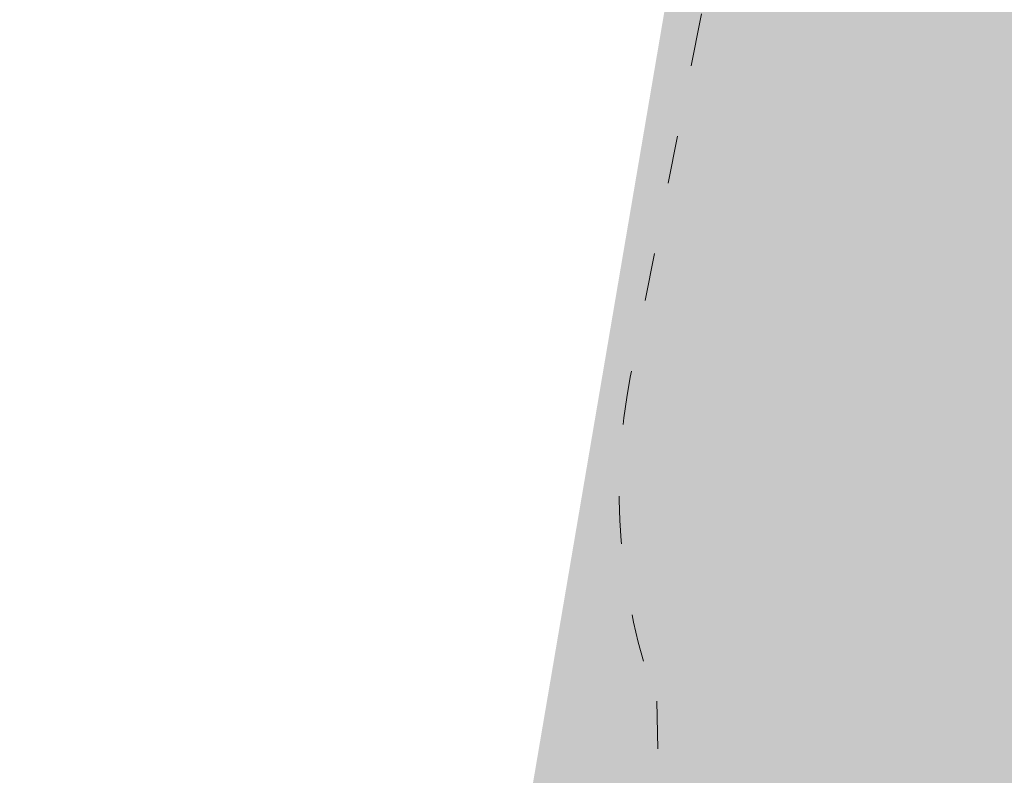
# Model space of a CAD drawing. Header units: inches. Extents: x -433 to 341, y -109 to 237.
# Tile 275 of 335: x -20.89 to -18.42, y 34.45 to 36.35. Entities that reach past the tile are written whole.
import ezdxf

# ---------------------------------------------------------------- set-up
doc = ezdxf.new("R2010")
doc.units = ezdxf.units.IN
doc.header["$MEASUREMENT"] = 0
doc.linetypes.add('ACAD_ISO03W100', pattern=[30, 12, -18])
for name, color, linetype, lineweight in [('1_mata', 7, 'Continuous', 5), ('1_projektowane', 7, 'Continuous', 5), ('1_trawa', 82, 'Continuous', 5), ('strefa', 7, 'ACAD_ISO03W100', 5)]:
    doc.layers.add(name, color=color, linetype=linetype, lineweight=lineweight)
picture_1 = doc.add_image_def('image1.jpg', size_in_pixel=(9921, 7015))

# ---------------------------------------------------------------- blocks, each defined once
blk = doc.blocks.new('fkkffkkf')
at = {"layer": 'strefa', "color": 0, "ltscale": 0.01}
blk.add_lwpolyline([(122.6177, 25.3827, 0.257734), (121.3483, 26.0836), (120.4327, 26.0836, 0.138494), (119.6481, 25.862, 0.366444), (118.3956, 24.3826), (118.3956, 23.9123, 0.238766), (119.0079, 22.7032, 0.323841), (120.4327, 21.6723), (121.3483, 21.6723, 0.258033), (122.6186, 22.3746, 0.253075), (123.2801, 23.621), (123.2801, 24.1357, 0.253264)], format="xyb", close=True, dxfattribs=at)

msp = doc.modelspace()

# ---------------------------------------------------------------- hatches: boundary and pattern name
at = {"layer": '1_trawa'}
h = msp.add_hatch(dxfattribs=at)
h.set_pattern_fill('GRASS', color=256, scale=0.5)
h.paths.add_polyline_path([(-17.6358, 46.0021), (-19.6193, 34.3585), (-19.5606, 34.3585), (-19.9064, 32.7514), (-16.1696, 32.1178), (-16.5674, 33.4722), (-13.689, 34.3177), (-13.5069, 36.9465), (-14.9798, 37.2304), (-14.0334, 42.1401), (-11.0876, 41.5722), (-12.034, 36.6626), (-13.5069, 36.9465), (-13.689, 34.3177), (-13.6157, 34.0681), (-13.172, 32.5577), (-10.9198, 33.1037), (-7.7465, 33.2189), (-7.9544, 34.7997), (-6.4609, 34.9223), (-4.6634, 43.6288), (-12.4655, 45.1889)])
h.paths.add_polyline_path([(-19.9064, 32.7514), (-20.7685, 28.2246), (-14.0472, 27.0189), (-7.5288, 28.8347), (-7.3746, 28.8692), (-7.5144, 30.1563), (-7.687, 33.2267), (-10.9198, 33.1037), (-13.172, 32.5577), (-11.998, 28.5609), (-14.8763, 27.7154), (-16.1696, 32.1178)])
h.paths.add_polyline_path([(-7.9067, 12.4075), (-6.8863, 20.6073), (-19.7709, 21.5558), (-19.6396, 24.1561), (-26.3777, 24.533), (-26.6902, 18.9399), (-26.1417, 18.9093), (-26.0918, 18.9066), (-26.1731, 17.411), (-20.683, 17.0688), (-20.4224, 19.5543), (-14.2477, 19.2738), (-14.619, 13.3328)])
h.paths.add_polyline_path([(-26.5965, 20.6175), (-39.1407, 21.1882), (-39.6217, 12.2972), (-29.4944, 11.5827), (-29.0351, 19.1059), (-32.4008, 19.3045), (-32.5636, 16.3089), (-34.5607, 16.4175), (-34.6421, 14.9197), (-38.6362, 15.1368), (-38.2516, 19.6496), (-26.6876, 18.9412)])

# ---------------------------------------------------------------- block references
at = {"layer": '1_projektowane', "rotation": 78.92617656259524}
msp.add_blockref('fkkffkkf', (-16.8963, -87.7484), dxfattribs=at)

# ---------------------------------------------------------------- pictures from other files: only their frames are drawn
at = {"layer": '1_mata'}
image = msp.add_image(picture_1, insert=(46.7118, -108.6544), size_in_units=(210.5211, 148.8565), rotation=90, dxfattribs=dict(at, fade=30))
image.dxf.flags = 7

doc.saveas('drawing.dxf')
